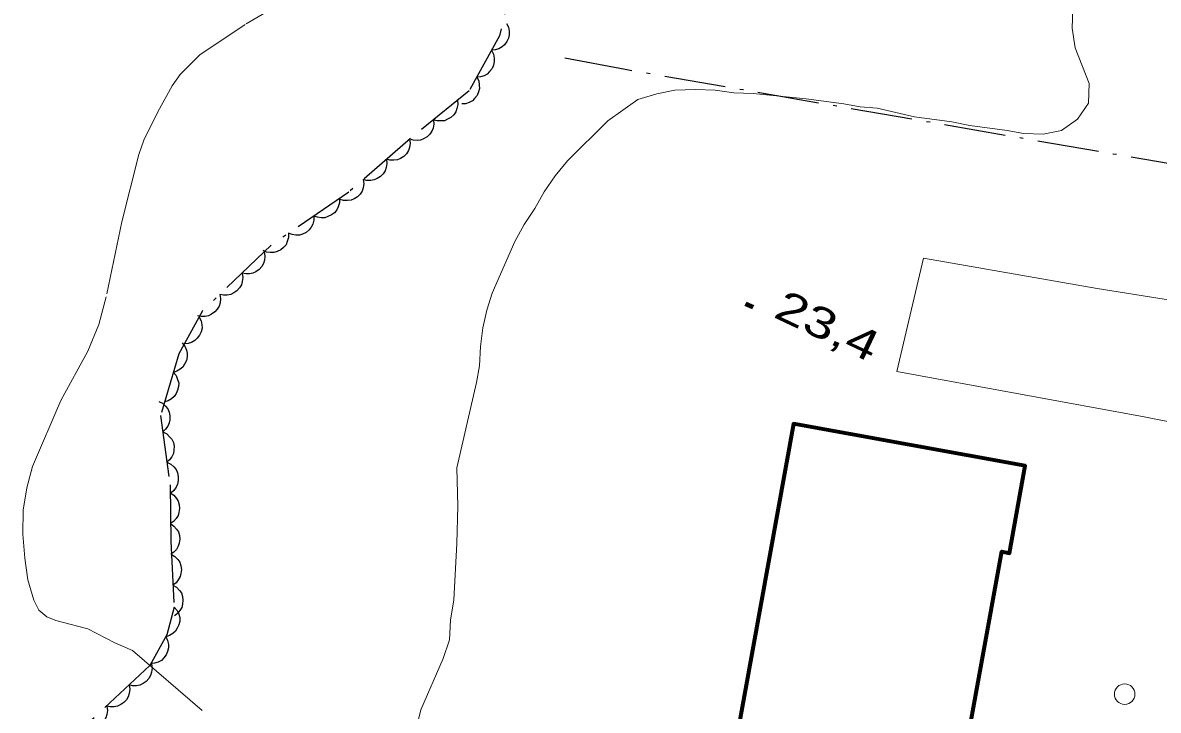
# Model space of a CAD drawing. Extents: x 356765 to 358572, y 5103174 to 5104650.
# Drawn here: x 357358.9 to 357414.3, y 5104217.8 to 5104251.4 of the extents above; entities that cross this region are included whole.
import ezdxf

# ---------------------------------------------------------------- set-up
doc = ezdxf.new("R2010")
doc.units = 0
doc.header["$LTSCALE"] = 0.6
doc.linetypes.add('DOT_DASHED', pattern=[7.7, 5, -1.2, 0.3, -1.2])
doc.linetypes.add('LONG_DASHED', pattern=[7.5, 6, -1.5])
for name, color, linetype, lineweight in [('19', 7, 'Continuous', 13), ('2', 7, 'Continuous', 13), ('3', 7, 'Continuous', 140), ('31', 7, 'Continuous', 70), ('36', 7, 'Continuous', 13), ('41', 7, 'DOT_DASHED', 25), ('44', 7, 'Continuous', 25)]:
    doc.layers.add(name, color=color, linetype=linetype, lineweight=lineweight)

msp = doc.modelspace()

# ---------------------------------------------------------------- linework, layer by layer
at = {"layer": '19'}
msp.add_lwpolyline([(357417.16, 5104231.43), (357413.63, 5104232.13), (357401.56, 5104234.34), (357402.87, 5104239.87), (357411.34, 5104238.39), (357417.87, 5104237.35)], dxfattribs=at)
at = {"layer": '2', "linetype": 'LONG_DASHED'}
msp.add_lwpolyline([(357372.92, 5104253.13), (357369.77, 5104251.28), (357367.56, 5104249.8), (357366.59, 5104248.84), (357366.2, 5104248.28), (357365.51, 5104247.01), (357364.82, 5104245.63), (357364.58, 5104244.94), (357363.75, 5104241.65), (357362.98, 5104237.99), (357362.62, 5104236.63), (357362.08, 5104235.34), (357360.77, 5104232.92), (357359.39, 5104229.71), (357359.11, 5104228.67), (357358.94, 5104227.57), (357358.91, 5104226.4), (357359.01, 5104225.23), (357359.16, 5104224.17), (357359.45, 5104223.18), (357359.7, 5104222.7), (357360.08, 5104222.37), (357360.53, 5104222.18), (357362.08, 5104221.78), (357363.4, 5104221.09), (357364.26, 5104220.72)], dxfattribs=at)
at = {"layer": '2'}
for points in [[(357410.15, 5104252.06), (357410.11, 5104251.1), (357410.26, 5104250.14), (357410.95, 5104248.39), (357410.91, 5104247.43), (357410.38, 5104246.65), (357409.59, 5104246.11), (357408.7, 5104245.92), (357407.74, 5104245.96), (357406.95, 5104246.11), (357405.12, 5104246.34), (357404.25, 5104246.53), (357402.42, 5104246.77), (357400.6, 5104247.19), (357399.77, 5104247.26), (357398.97, 5104247.41), (357397.14, 5104247.65), (357394.55, 5104247.91), (357393.6, 5104247.95), (357392.69, 5104248.07), (357391.73, 5104248.11), (357390.73, 5104248.08), (357389.85, 5104247.89), (357388.92, 5104247.62), (357387.46, 5104246.57), (357385.5, 5104244.63), (357384.89, 5104243.89), (357384.36, 5104243.11), (357383.9, 5104242.29), (357383.37, 5104241.51), (357382.92, 5104240.69), (357381.81, 5104238.17), (357381.55, 5104237.34), (357381.36, 5104236.47), (357381.24, 5104235.56), (357381.2, 5104234.61), (357381.05, 5104233.81), (357380.1, 5104229.64), (357380.14, 5104227.77), (357380.1, 5104225.94), (357379.94, 5104223.19), (357379.78, 5104222.2), (357379.74, 5104221.25), (357379.43, 5104220.34), (357378.33, 5104217.83), (357378.1, 5104216.89)], [(357367.66, 5104217.8), (357364.26, 5104220.72)]]:
    msp.add_lwpolyline(points, dxfattribs=at)
at = {"layer": '3'}
msp.add_line((357394.18, 5104237.65), (357394.55, 5104237.48), dxfattribs=at)
at = {"layer": '31'}
msp.add_lwpolyline([(357404.47, 5104209.84), (357405.28, 5104214.34), (357404.67, 5104214.45), (357406.68, 5104225.55), (357407.06, 5104225.48), (357407.83, 5104229.73), (357396.52, 5104231.78), (357392.93, 5104211.93), (357404.47, 5104209.84)], close=True, dxfattribs=at)
at = {"layer": '36'}
msp.add_circle((357412.6787, 5104218.5945), 0.5, dxfattribs=at)
at = {"layer": '41'}
msp.add_lwpolyline([(357415.95, 5104244.29), (357388.31, 5104249.08), (357385.12, 5104249.68)], dxfattribs=at)
at = {"layer": '44', "linetype": 'DOT_DASHED'}
msp.add_lwpolyline([(357383.31, 5104255.57), (357382.18, 5104250.73), (357380.69, 5104248.04), (357377.83, 5104245.72), (357374.82, 5104243.1), (357371.04, 5104240.51), (357367.69, 5104237.3), (357366.53, 5104235.21), (357365.64, 5104232.19), (357366.1, 5104228.81), (357366.13, 5104226.06), (357366.3, 5104222.84), (357365.94, 5104221.49), (357365.11, 5104219.99), (357359.37, 5104214.59)], dxfattribs=at)
at = {"layer": '44'}
for points in [[(357382.51, 5104251.33), (357382.61, 5104251.15), (357382.64, 5104250.95), (357382.65, 5104250.78), (357382.61, 5104250.61), (357382.53, 5104250.44), (357382.41, 5104250.29), (357382.3, 5104250.18), (357382.14, 5104250.09), (357381.97, 5104250.04), (357381.79, 5104250.02)], [(357381.79, 5104250.02), (357381.88, 5104249.83), (357381.92, 5104249.63), (357381.92, 5104249.47), (357381.88, 5104249.3), (357381.81, 5104249.13), (357381.69, 5104248.98), (357381.57, 5104248.86), (357381.42, 5104248.78), (357381.24, 5104248.72), (357381.06, 5104248.71)], [(357381.06, 5104248.71), (357381.16, 5104248.52), (357381.19, 5104248.32), (357381.2, 5104248.16), (357381.15, 5104247.99), (357381.08, 5104247.82), (357380.96, 5104247.67), (357380.85, 5104247.55), (357380.69, 5104247.47), (357380.51, 5104247.41), (357380.33, 5104247.4)], [(357380.12, 5104247.58), (357380.14, 5104247.37), (357380.09, 5104247.17), (357380.04, 5104247.01), (357379.94, 5104246.87), (357379.8, 5104246.74), (357379.64, 5104246.65), (357379.49, 5104246.58), (357379.31, 5104246.57), (357379.13, 5104246.58), (357378.95, 5104246.63)], [(357378.95, 5104246.63), (357378.97, 5104246.42), (357378.93, 5104246.22), (357378.87, 5104246.07), (357378.77, 5104245.93), (357378.64, 5104245.8), (357378.47, 5104245.7), (357378.32, 5104245.64), (357378.15, 5104245.62), (357377.96, 5104245.63), (357377.79, 5104245.69)], [(357377.79, 5104245.69), (357377.82, 5104245.48), (357377.78, 5104245.28), (357377.73, 5104245.12), (357377.63, 5104244.97), (357377.5, 5104244.84), (357377.34, 5104244.74), (357377.19, 5104244.67), (357377.02, 5104244.65), (357376.83, 5104244.65), (357376.66, 5104244.7)], [(357376.66, 5104244.7), (357376.68, 5104244.49), (357376.65, 5104244.29), (357376.6, 5104244.14), (357376.5, 5104243.99), (357376.37, 5104243.86), (357376.21, 5104243.76), (357376.06, 5104243.69), (357375.89, 5104243.66), (357375.7, 5104243.67), (357375.53, 5104243.72)], [(357375.53, 5104243.72), (357375.55, 5104243.51), (357375.52, 5104243.31), (357375.47, 5104243.15), (357375.37, 5104243), (357375.24, 5104242.87), (357375.08, 5104242.77), (357374.93, 5104242.7), (357374.76, 5104242.68), (357374.57, 5104242.68), (357374.4, 5104242.73)], [(357374.36, 5104242.78), (357374.36, 5104242.57), (357374.3, 5104242.38), (357374.23, 5104242.23), (357374.12, 5104242.09), (357373.97, 5104241.98), (357373.8, 5104241.9), (357373.65, 5104241.84), (357373.47, 5104241.84), (357373.29, 5104241.87), (357373.12, 5104241.93)], [(357373.12, 5104241.93), (357373.12, 5104241.73), (357373.06, 5104241.53), (357372.99, 5104241.38), (357372.88, 5104241.25), (357372.74, 5104241.13), (357372.56, 5104241.05), (357372.41, 5104241), (357372.23, 5104240.99), (357372.05, 5104241.02), (357371.88, 5104241.09)], [(357371.88, 5104241.09), (357371.88, 5104240.88), (357371.82, 5104240.68), (357371.76, 5104240.53), (357371.64, 5104240.4), (357371.5, 5104240.28), (357371.33, 5104240.2), (357371.17, 5104240.15), (357370.99, 5104240.15), (357370.81, 5104240.17), (357370.64, 5104240.24)], [(357370.69, 5104240.18), (357370.73, 5104239.97), (357370.7, 5104239.77), (357370.66, 5104239.61), (357370.57, 5104239.46), (357370.45, 5104239.32), (357370.29, 5104239.21), (357370.14, 5104239.14), (357369.97, 5104239.11), (357369.79, 5104239.1), (357369.61, 5104239.14)], [(357369.61, 5104239.14), (357369.65, 5104238.93), (357369.62, 5104238.73), (357369.58, 5104238.57), (357369.49, 5104238.42), (357369.36, 5104238.28), (357369.21, 5104238.18), (357369.06, 5104238.1), (357368.89, 5104238.07), (357368.7, 5104238.06), (357368.53, 5104238.1)], [(357368.53, 5104238.1), (357368.56, 5104237.9), (357368.54, 5104237.69), (357368.49, 5104237.53), (357368.4, 5104237.38), (357368.28, 5104237.25), (357368.12, 5104237.14), (357367.98, 5104237.06), (357367.81, 5104237.03), (357367.62, 5104237.03), (357367.44, 5104237.06)], [(357367.52, 5104237), (357367.62, 5104236.82), (357367.65, 5104236.62), (357367.66, 5104236.45), (357367.62, 5104236.28), (357367.54, 5104236.11), (357367.42, 5104235.96), (357367.31, 5104235.85), (357367.15, 5104235.76), (357366.98, 5104235.71), (357366.8, 5104235.69)], [(357366.69, 5104235.74), (357366.82, 5104235.58), (357366.9, 5104235.39), (357366.94, 5104235.23), (357366.93, 5104235.05), (357366.9, 5104234.87), (357366.81, 5104234.7), (357366.73, 5104234.56), (357366.59, 5104234.45), (357366.43, 5104234.35), (357366.26, 5104234.3)], [(357366.26, 5104234.3), (357366.39, 5104234.14), (357366.47, 5104233.95), (357366.52, 5104233.79), (357366.51, 5104233.61), (357366.47, 5104233.43), (357366.39, 5104233.26), (357366.3, 5104233.12), (357366.17, 5104233.01), (357366.01, 5104232.91), (357365.84, 5104232.86)], [(357365.55, 5104232.88), (357365.73, 5104232.79), (357365.88, 5104232.65), (357365.99, 5104232.52), (357366.05, 5104232.36), (357366.09, 5104232.18), (357366.09, 5104231.99), (357366.06, 5104231.83), (357365.99, 5104231.67), (357365.88, 5104231.52), (357365.75, 5104231.4)], [(357365.75, 5104231.4), (357365.94, 5104231.3), (357366.08, 5104231.16), (357366.19, 5104231.04), (357366.26, 5104230.87), (357366.3, 5104230.69), (357366.29, 5104230.5), (357366.27, 5104230.34), (357366.19, 5104230.18), (357366.08, 5104230.03), (357365.95, 5104229.91)], [(357365.95, 5104229.91), (357366.14, 5104229.82), (357366.29, 5104229.68), (357366.39, 5104229.55), (357366.46, 5104229.39), (357366.5, 5104229.21), (357366.49, 5104229.02), (357366.47, 5104228.85), (357366.39, 5104228.69), (357366.29, 5104228.54), (357366.15, 5104228.42)], [(357366.1, 5104228.42), (357366.28, 5104228.3), (357366.41, 5104228.15), (357366.5, 5104228.01), (357366.54, 5104227.84), (357366.56, 5104227.65), (357366.53, 5104227.46), (357366.49, 5104227.31), (357366.39, 5104227.16), (357366.27, 5104227.02), (357366.12, 5104226.92)], [(357366.12, 5104226.92), (357366.29, 5104226.8), (357366.42, 5104226.65), (357366.51, 5104226.51), (357366.56, 5104226.34), (357366.58, 5104226.15), (357366.55, 5104225.97), (357366.5, 5104225.81), (357366.41, 5104225.66), (357366.28, 5104225.52), (357366.14, 5104225.42)], [(357366.16, 5104225.42), (357366.34, 5104225.31), (357366.48, 5104225.16), (357366.57, 5104225.03), (357366.63, 5104224.86), (357366.65, 5104224.68), (357366.63, 5104224.48), (357366.59, 5104224.33), (357366.5, 5104224.17), (357366.39, 5104224.03), (357366.24, 5104223.92)], [(357366.24, 5104223.92), (357366.42, 5104223.81), (357366.56, 5104223.66), (357366.65, 5104223.53), (357366.71, 5104223.36), (357366.73, 5104223.18), (357366.71, 5104222.99), (357366.67, 5104222.83), (357366.58, 5104222.68), (357366.47, 5104222.53), (357366.32, 5104222.42)], [(357366.3, 5104222.84), (357366.44, 5104222.68), (357366.52, 5104222.5), (357366.57, 5104222.34), (357366.57, 5104222.16), (357366.53, 5104221.98), (357366.45, 5104221.81), (357366.37, 5104221.67), (357366.24, 5104221.55), (357366.08, 5104221.45), (357365.91, 5104221.39)], [(357365.89, 5104221.4), (357365.98, 5104221.21), (357366.02, 5104221.01), (357366.03, 5104220.85), (357365.98, 5104220.68), (357365.91, 5104220.51), (357365.79, 5104220.36), (357365.68, 5104220.24), (357365.52, 5104220.16), (357365.34, 5104220.1), (357365.16, 5104220.09)], [(357365.19, 5104220.07), (357365.22, 5104219.86), (357365.2, 5104219.66), (357365.15, 5104219.5), (357365.06, 5104219.35), (357364.94, 5104219.21), (357364.78, 5104219.11), (357364.63, 5104219.03), (357364.46, 5104219), (357364.27, 5104219), (357364.1, 5104219.04)], [(357364.1, 5104219.04), (357364.13, 5104218.83), (357364.1, 5104218.63), (357364.06, 5104218.47), (357363.97, 5104218.32), (357363.84, 5104218.18), (357363.69, 5104218.08), (357363.54, 5104218), (357363.37, 5104217.97), (357363.18, 5104217.97), (357363.01, 5104218.01)], [(357363.01, 5104218.01), (357363.04, 5104217.8), (357363.01, 5104217.6), (357362.97, 5104217.44), (357362.88, 5104217.29), (357362.75, 5104217.16), (357362.59, 5104217.05), (357362.45, 5104216.98), (357362.27, 5104216.95), (357362.09, 5104216.94), (357361.91, 5104216.98)]]:
    msp.add_lwpolyline(points, dxfattribs=at)

# ---------------------------------------------------------------- texts
at = {"layer": '3', "width": 1.35}
msp.add_text('23,4   ', height=1.5, rotation=334.72, dxfattribs=at).set_placement((357395.48, 5104237.02))

doc.saveas('drawing.dxf')
